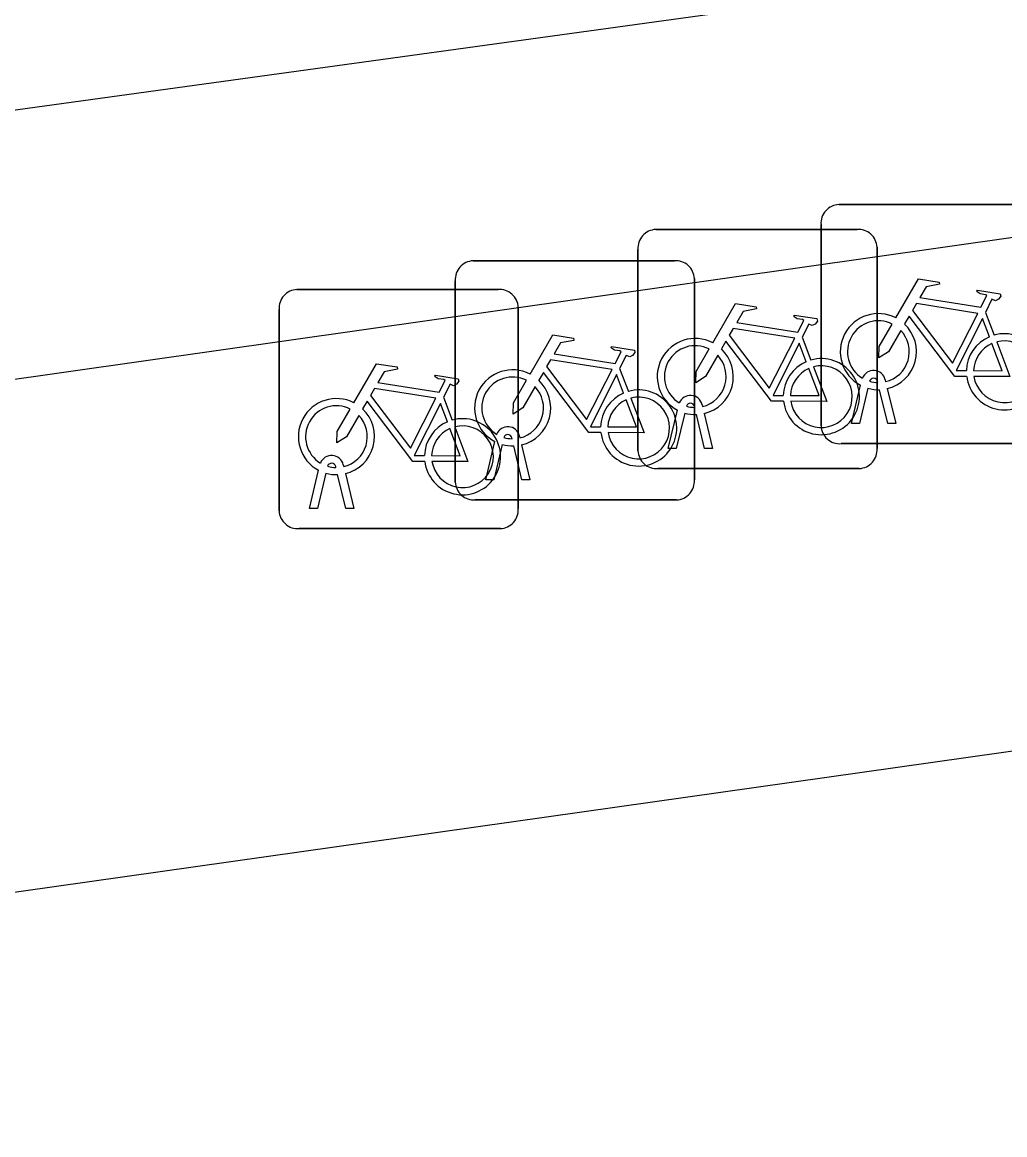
# Model space of a CAD drawing. Extents: x 162157 to 163165, y 378998 to 380775.
# Drawn here: x 162271.358 to 162275.462, y 379944.746 to 379949.394 of the extents above; entities that cross this region are included whole.
import ezdxf

# ---------------------------------------------------------------- set-up
doc = ezdxf.new("R2010")
doc.units = 0
for name, color, linetype in [('IMGEO_Fietsenrek', 7, 'Continuous'), ('IMGEO_Groenvoorziening', 7, 'Continuous'), ('IMGEO_Voetpad_open', 7, 'Continuous')]:
    doc.layers.add(name, color=color, linetype=linetype)

msp = doc.modelspace()

# ---------------------------------------------------------------- linework, layer by layer
at = {"layer": 'IMGEO_Fietsenrek'}
for p, q in [((162274.7689, 379948.6325), (162275.6098, 379948.6325)), ((162275.6098, 379948.6325), (162274.7689, 379948.6325)), ((162274.6945, 379947.7079), (162274.6945, 379948.5488)), ((162274.6945, 379948.5488), (162274.6945, 379947.7079)), ((162274.0039, 379948.5285), (162274.8448, 379948.5285)), ((162274.8448, 379948.5285), (162274.0039, 379948.5285)), ((162274.9285, 379948.4541), (162274.9285, 379947.6132)), ((162274.9285, 379947.6132), (162274.9285, 379948.4541)), ((162273.9295, 379947.6039), (162273.9295, 379948.4448)), ((162273.9295, 379948.4448), (162273.9295, 379947.6039)), ((162273.2409, 379948.3975), (162274.0818, 379948.3975)), ((162274.0818, 379948.3975), (162273.2409, 379948.3975)), ((162273.1665, 379947.4729), (162273.1665, 379948.3138)), ((162273.1665, 379948.3138), (162273.1665, 379947.4729)), ((162274.1655, 379948.3231), (162274.1655, 379947.4822)), ((162274.1655, 379947.4822), (162274.1655, 379948.3231)), ((162272.5049, 379948.2775), (162273.3458, 379948.2775)), ((162273.3458, 379948.2775), (162272.5049, 379948.2775)), ((162272.4305, 379947.3529), (162272.4305, 379948.1938)), ((162272.4305, 379948.1938), (162272.4305, 379947.3529)), ((162273.4295, 379948.2031), (162273.4295, 379947.3622)), ((162273.4295, 379947.3622), (162273.4295, 379948.2031)), ((162275.3812, 379948.1822), (162275.4175, 379948.087)), ((162274.6162, 379948.0782), (162274.6525, 379947.983)), ((162273.8532, 379947.9472), (162273.8895, 379947.852)), ((162274.9626, 379947.9004), (162274.9644, 379947.8925)), ((162274.8215, 379947.7173), (162274.8598, 379947.8773)), ((162274.8902, 379947.8651), (162274.8549, 379947.7173)), ((162274.9319, 379947.8889), (162274.9309, 379947.8932)), ((162274.973, 379947.7173), (162274.9391, 379947.859)), ((162274.9714, 379947.8633), (162275.0064, 379947.7173)), ((162273.1172, 379947.8272), (162273.1535, 379947.732)), ((162274.0565, 379947.6133), (162274.0948, 379947.7733)), ((162274.1252, 379947.7611), (162274.0899, 379947.6133)), ((162274.1669, 379947.7849), (162274.1659, 379947.7892)), ((162274.208, 379947.6133), (162274.1741, 379947.755)), ((162274.1976, 379947.7964), (162274.1994, 379947.7885)), ((162274.2064, 379947.7593), (162274.2414, 379947.6133)), ((162274.8549, 379947.7173), (162274.8215, 379947.7173)), ((162275.0064, 379947.7173), (162274.973, 379947.7173)), ((162273.4346, 379947.6654), (162273.4364, 379947.6575)), ((162273.2935, 379947.4823), (162273.3318, 379947.6423)), ((162273.3622, 379947.6301), (162273.3269, 379947.4823)), ((162273.4039, 379947.6539), (162273.4029, 379947.6582)), ((162273.445, 379947.4823), (162273.4111, 379947.624)), ((162273.4434, 379947.6283), (162273.4784, 379947.4823)), ((162275.6191, 379947.6335), (162274.7782, 379947.6335)), ((162274.7782, 379947.6335), (162275.6191, 379947.6335)), ((162274.0899, 379947.6133), (162274.0565, 379947.6133)), ((162274.2414, 379947.6133), (162274.208, 379947.6133)), ((162272.5575, 379947.3623), (162272.5958, 379947.5223)), ((162272.6679, 379947.5339), (162272.6669, 379947.5382)), ((162272.6986, 379947.5454), (162272.7004, 379947.5375)), ((162274.8541, 379947.5295), (162274.0132, 379947.5295)), ((162274.0132, 379947.5295), (162274.8541, 379947.5295)), ((162272.6262, 379947.5101), (162272.5909, 379947.3623)), ((162272.709, 379947.3623), (162272.6751, 379947.504)), ((162272.7074, 379947.5083), (162272.7424, 379947.3623)), ((162273.3269, 379947.4823), (162273.2935, 379947.4823)), ((162273.4784, 379947.4823), (162273.445, 379947.4823)), ((162274.0911, 379947.3985), (162273.2502, 379947.3985)), ((162273.2502, 379947.3985), (162274.0911, 379947.3985)), ((162272.5909, 379947.3623), (162272.5575, 379947.3623)), ((162272.7424, 379947.3623), (162272.709, 379947.3623)), ((162273.3551, 379947.2785), (162272.5142, 379947.2785)), ((162272.5142, 379947.2785), (162273.3551, 379947.2785))]:
    msp.add_line(p, q, dxfattribs=at)
for points in [[(162275.0071, 379948.1592), (162275.1018, 379948.3227), (162275.188, 379948.3089), (162275.1897, 379948.3002), (162275.1336, 379948.2893), (162275.1074, 379948.244), (162275.3626, 379948.2032)], [(162275.3626, 379948.2032), (162275.3876, 379948.252), (162275.3825, 379948.256), (162275.3593, 379948.2597), (162275.3466, 379948.2672), (162275.3456, 379948.2703), (162275.3478, 379948.2749), (162275.4426, 379948.2598), (162275.4449, 379948.2495), (162275.4355, 379948.2371), (162275.4231, 379948.2307), (162275.4086, 379948.2369), (162275.3812, 379948.1822)], [(162275.3497, 379948.178), (162275.0929, 379948.219), (162275.0762, 379948.1902), (162275.2432, 379947.9699), (162275.3497, 379948.178)], [(162274.2421, 379948.0552), (162274.3368, 379948.2187), (162274.423, 379948.2049), (162274.4247, 379948.1962), (162274.3686, 379948.1853), (162274.3424, 379948.14), (162274.5976, 379948.0992)], [(162274.5976, 379948.0992), (162274.6226, 379948.148), (162274.6175, 379948.152), (162274.5943, 379948.1557), (162274.5816, 379948.1632), (162274.5806, 379948.1663), (162274.5828, 379948.1709), (162274.6776, 379948.1558), (162274.6799, 379948.1455), (162274.6705, 379948.1331), (162274.6581, 379948.1267), (162274.6436, 379948.1329), (162274.6162, 379948.0782)], [(162275.0278, 379948.1067), (162274.9762, 379948.0175), (162274.9363, 379947.9915), (162274.9375, 379948.039), (162274.992, 379948.1332)], [(162275.3028, 379947.9145), (162275.2531, 379947.9146), (162275.0624, 379948.1663), (162275.0434, 379948.1335)], [(162275.3977, 379948.08), (162275.3684, 379948.1568), (162275.259, 379947.9387), (162275.3017, 379947.9386)], [(162273.4791, 379947.9242), (162273.5738, 379948.0877), (162273.66, 379948.0739), (162273.6617, 379948.0652), (162273.6056, 379948.0543), (162273.5794, 379948.009), (162273.8346, 379947.9682)], [(162274.5847, 379948.074), (162274.3279, 379948.115), (162274.3112, 379948.0862), (162274.4782, 379947.8659), (162274.5847, 379948.074)], [(162273.8346, 379947.9682), (162273.8596, 379948.017), (162273.8545, 379948.021), (162273.8313, 379948.0247), (162273.8186, 379948.0322), (162273.8176, 379948.0353), (162273.8198, 379948.0399), (162273.9146, 379948.0248), (162273.9169, 379948.0145), (162273.9075, 379948.0021), (162273.8951, 379947.9957), (162273.8806, 379948.0019), (162273.8532, 379947.9472)], [(162274.5378, 379947.8105), (162274.4881, 379947.8106), (162274.2974, 379948.0623), (162274.2784, 379948.0295)], [(162274.6327, 379947.976), (162274.6034, 379948.0528), (162274.494, 379947.8347), (162274.5367, 379947.8346)], [(162275.3317, 379947.9385), (162275.4516, 379947.9383), (162275.4084, 379948.0519)], [(162275.4282, 379948.0588), (162275.4832, 379947.9142), (162275.3331, 379947.9145)], [(162274.2628, 379948.0027), (162274.2112, 379947.9135), (162274.1713, 379947.8875), (162274.1725, 379947.935), (162274.227, 379948.0292)], [(162272.7431, 379947.8042), (162272.8378, 379947.9677), (162272.924, 379947.9539), (162272.9257, 379947.9452), (162272.8696, 379947.9343), (162272.8434, 379947.889), (162273.0986, 379947.8482)], [(162273.8217, 379947.943), (162273.5649, 379947.984), (162273.5482, 379947.9552), (162273.7152, 379947.7349), (162273.8217, 379947.943)], [(162274.5667, 379947.8345), (162274.6866, 379947.8343), (162274.6434, 379947.9479)], [(162274.6632, 379947.9548), (162274.7182, 379947.8102), (162274.5681, 379947.8105)], [(162273.0986, 379947.8482), (162273.1236, 379947.897), (162273.1185, 379947.901), (162273.0953, 379947.9047), (162273.0826, 379947.9122), (162273.0816, 379947.9153), (162273.0838, 379947.9199), (162273.1786, 379947.9048), (162273.1809, 379947.8945), (162273.1715, 379947.8821), (162273.1591, 379947.8757), (162273.1446, 379947.8819), (162273.1172, 379947.8272)], [(162273.4998, 379947.8717), (162273.4482, 379947.7825), (162273.4083, 379947.7565), (162273.4095, 379947.804), (162273.464, 379947.8982)], [(162273.7748, 379947.6795), (162273.7251, 379947.6796), (162273.5344, 379947.9313), (162273.5154, 379947.8985)], [(162273.8697, 379947.845), (162273.8404, 379947.9218), (162273.731, 379947.7037), (162273.7737, 379947.7036)], [(162273.0857, 379947.823), (162272.8289, 379947.864), (162272.8122, 379947.8352), (162272.9792, 379947.6149), (162273.0857, 379947.823)], [(162273.0388, 379947.5595), (162272.9891, 379947.5596), (162272.7984, 379947.8113), (162272.7794, 379947.7785)], [(162273.1337, 379947.725), (162273.1044, 379947.8018), (162272.995, 379947.5837), (162273.0377, 379947.5836)], [(162273.8037, 379947.7035), (162273.9236, 379947.7033), (162273.8804, 379947.8169)], [(162273.9002, 379947.8238), (162273.9552, 379947.6792), (162273.8051, 379947.6795)], [(162272.7638, 379947.7517), (162272.7122, 379947.6625), (162272.6723, 379947.6365), (162272.6735, 379947.684), (162272.728, 379947.7782)], [(162273.0677, 379947.5835), (162273.1876, 379947.5833), (162273.1444, 379947.6969)], [(162273.1642, 379947.7038), (162273.2192, 379947.5592), (162273.0691, 379947.5595)]]:
    msp.add_lwpolyline(points, dxfattribs=at)
for centre, radius, start, end in [((162274.7722, 379948.5546), 0.0779, 92.4484, 184.2845), ((162274.7722, 379948.5546), 0.0779, 92.4484, 184.2845), ((162274.0072, 379948.4506), 0.0779, 92.4484, 184.2845), ((162274.0072, 379948.4506), 0.0779, 92.4484, 184.2845), ((162274.8506, 379948.4508), 0.0779, 2.4484, 94.2845), ((162274.8506, 379948.4508), 0.0779, 2.4484, 94.2845), ((162273.2442, 379948.3196), 0.0779, 92.4484, 184.2845), ((162273.2442, 379948.3196), 0.0779, 92.4484, 184.2845), ((162274.0876, 379948.3198), 0.0779, 2.4484, 94.2845), ((162274.0876, 379948.3198), 0.0779, 2.4484, 94.2845), ((162272.5082, 379948.1996), 0.0779, 92.4484, 184.2845), ((162272.5082, 379948.1996), 0.0779, 92.4484, 184.2845), ((162273.3516, 379948.1998), 0.0779, 2.4484, 94.2845), ((162273.3516, 379948.1998), 0.0779, 2.4484, 94.2845), ((162274.9341, 379948.0179), 0.159, 62.6766, 242.1369), ((162274.9341, 379948.0179), 0.129, 63.3192, 238.903), ((162274.9341, 379948.0179), 0.159, 283.5766, 46.6042), ((162274.9341, 379948.0179), 0.129, 283.6043, 43.4302), ((162275.4607, 379947.9339), 0.159, 113.3408, 178.3217), ((162275.4607, 379947.9339), 0.159, 187.0065, 105.7708), ((162274.1691, 379947.9139), 0.159, 62.6766, 242.1369), ((162274.1691, 379947.9139), 0.129, 63.3192, 238.903), ((162275.4607, 379947.9339), 0.129, 113.923, 177.9556), ((162275.4607, 379947.9339), 0.129, 188.6715, 104.5883), ((162274.1691, 379947.9139), 0.129, 283.6043, 43.4302), ((162274.1691, 379947.9139), 0.159, 283.5766, 46.6042), ((162274.6957, 379947.8299), 0.159, 187.0065, 105.7708), ((162273.4061, 379947.7829), 0.159, 62.6766, 242.1369), ((162274.6957, 379947.8299), 0.159, 113.3408, 178.3217), ((162274.6957, 379947.8299), 0.129, 113.923, 177.9556), ((162274.6957, 379947.8299), 0.129, 188.6715, 104.5883), ((162273.4061, 379947.7829), 0.129, 63.3192, 238.903), ((162273.4061, 379947.7829), 0.159, 283.5766, 46.6042), ((162274.9139, 379947.8893), 0.0499, 12.8025, 158.6934), ((162274.9139, 379947.8893), 0.0174, 12.8025, 163.4502), ((162274.9341, 379948.0179), 0.129, 253.415, 269.0204), ((162273.4061, 379947.7829), 0.129, 283.6043, 43.4302), ((162273.9327, 379947.6989), 0.159, 187.0065, 105.7708), ((162274.9341, 379948.0179), 0.159, 253.9967, 271.7867), ((162272.6701, 379947.6629), 0.159, 62.6766, 242.1369), ((162273.9327, 379947.6989), 0.159, 113.3408, 178.3217), ((162273.9327, 379947.6989), 0.129, 113.923, 177.9556), ((162273.9327, 379947.6989), 0.129, 188.6715, 104.5883), ((162274.1489, 379947.7853), 0.0499, 12.8025, 158.6934), ((162274.1489, 379947.7853), 0.0174, 12.8025, 163.4502), ((162272.6701, 379947.6629), 0.129, 63.3192, 238.903), ((162272.6701, 379947.6629), 0.159, 283.5766, 46.6042), ((162274.1691, 379947.9139), 0.159, 253.9967, 271.7867), ((162274.1691, 379947.9139), 0.129, 253.415, 269.0204), ((162272.6701, 379947.6629), 0.129, 283.6043, 43.4302), ((162273.1967, 379947.5789), 0.159, 113.3408, 178.3217), ((162273.1967, 379947.5789), 0.159, 187.0065, 105.7708), ((162273.1967, 379947.5789), 0.129, 188.6715, 104.5883), ((162274.7724, 379947.7112), 0.0779, 182.4484, 274.2845), ((162274.7724, 379947.7112), 0.0779, 182.4484, 274.2845), ((162273.1967, 379947.5789), 0.129, 113.923, 177.9556), ((162273.3859, 379947.6543), 0.0499, 12.8025, 158.6934), ((162273.3859, 379947.6543), 0.0174, 12.8025, 163.4502), ((162273.4061, 379947.7829), 0.159, 253.9967, 271.7867), ((162273.4061, 379947.7829), 0.129, 253.415, 269.0204), ((162272.6499, 379947.5343), 0.0499, 12.8025, 158.6934), ((162274.0074, 379947.6072), 0.0779, 182.4484, 274.2845), ((162274.0074, 379947.6072), 0.0779, 182.4484, 274.2845), ((162274.8508, 379947.6074), 0.0779, 272.4484, 4.2845), ((162274.8508, 379947.6074), 0.0779, 272.4484, 4.2845), ((162272.6499, 379947.5343), 0.0174, 12.8025, 163.4502), ((162272.6701, 379947.6629), 0.129, 253.415, 269.0204), ((162272.6701, 379947.6629), 0.159, 253.9967, 271.7867), ((162274.0878, 379947.4764), 0.0779, 272.4484, 4.2845), ((162274.0878, 379947.4764), 0.0779, 272.4484, 4.2845), ((162273.2444, 379947.4762), 0.0779, 182.4484, 274.2845), ((162273.2444, 379947.4762), 0.0779, 182.4484, 274.2845), ((162272.5084, 379947.3562), 0.0779, 182.4484, 274.2845), ((162272.5084, 379947.3562), 0.0779, 182.4484, 274.2845), ((162273.3518, 379947.3564), 0.0779, 272.4484, 4.2845), ((162273.3518, 379947.3564), 0.0779, 272.4484, 4.2845)]:
    msp.add_arc(centre, radius, start, end, dxfattribs=at)
at = {"layer": 'IMGEO_Groenvoorziening'}
msp.add_lwpolyline([(162263.779, 379949.503), (162264.001, 379948.019), (162287.014, 379951.191)], dxfattribs=at)
at = {"layer": 'IMGEO_Voetpad_open'}
for points in [[(162287.014, 379951.191), (162287.14, 379950.152), (162263.902, 379946.846), (162264.168, 379944.746)], [(162289.52, 379948.334), (162264.168, 379944.746)]]:
    msp.add_lwpolyline(points, dxfattribs=at)

doc.saveas('drawing.dxf')
